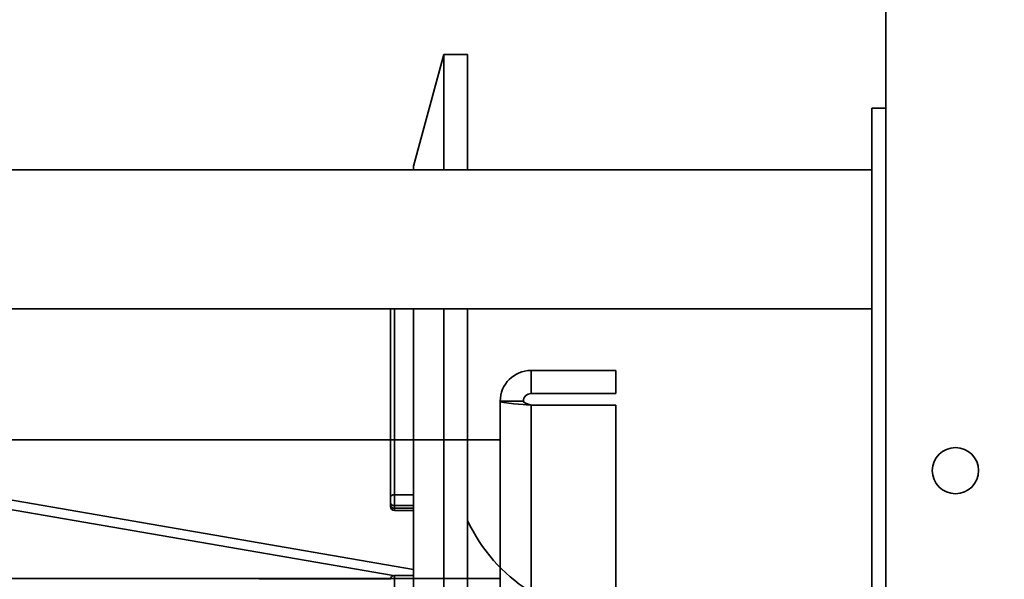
# Model space of a CAD drawing. Header units: millimetres. Extents: x -1465 to 393277, y -3788 to 454312.
# Tile 481 of 656: x 371339 to 371467, y 7768 to 7840. Entities that reach past the tile are written whole.
import ezdxf

# ---------------------------------------------------------------- set-up
doc = ezdxf.new("R2010")
doc.units = ezdxf.units.MM
doc.header["$XCLIPFRAME"] = 2
for name, color, linetype in [('AHU03-3-4284DXF_CONTINUOUS_LINE', 8, 'Continuous'), ('AHU03-3-4295DXF_CONTINUOUS_LINE', 8, 'Continuous'), ('AHU03-3-68634OBJ', 8, 'Continuous'), ('AHU03-3-68635OBJ', 8, 'Continuous'), ('AHU03-3-7365DXF_CONTINUOUS_LINE', 8, 'Continuous'), ('AHU03-3-8111DXF_CONTINUOUS_LINE', 8, 'Continuous'), ('AHU03-3-8112DXF_CONTINUOUS_LINE', 8, 'Continuous')]:
    doc.layers.add(name, color=color, linetype=linetype)
picture_1 = doc.add_image_def('image2.bmp', size_in_pixel=(2333, 386))

msp = doc.modelspace()

# ---------------------------------------------------------------- linework, layer by layer
at = {"layer": 'AHU03-3-4284DXF_CONTINUOUS_LINE', "color": 8, "linetype": 'Continuous', "lineweight": 35, "ltscale": 100}
for p, q in [((371302.14, 7784.28), (371390.42, 7769.01)), ((371302.45, 7783.01), (371387.76, 7768.23)), ((371303.9, 7767.97), (371387.42, 7767.76))]:
    msp.add_line(p, q, dxfattribs=at)
msp.add_arc((371395.42, 7801.68), 2, 354.8734, 5.1266, dxfattribs=at)
at = {"layer": 'AHU03-3-4295DXF_CONTINUOUS_LINE', "color": 8, "linetype": 'Continuous', "lineweight": 35, "ltscale": 100}
for p, q in [((371390.42, 7821.35), (371394.31, 7835.85)), ((371394.31, 7820.85), (371394.31, 7835.85)), ((371394.31, 7835.85), (371397.42, 7835.85)), ((371397.42, 7820.85), (371397.42, 7835.85)), ((371390.42, 7820.85), (371390.42, 7821.35)), ((371387.42, 7802.85), (371387.42, 7777.2)), ((371387.92, 7802.85), (371387.92, 7776.7)), ((371390.42, 7510.85), (371390.42, 7802.85)), ((371394.31, 7510.85), (371394.31, 7802.85)), ((371397.42, 7510.85), (371397.42, 7802.85)), ((371390.42, 7778.73), (371387.92, 7778.73)), ((371390.42, 7777.32), (371387.92, 7777.32)), ((371390.42, 7776.97), (371387.92, 7776.97)), ((371390.42, 7776.7), (371387.92, 7776.7)), ((371387.92, 7768.26), (371387.92, 7697.08)), ((371390.42, 7768.26), (371387.92, 7768.26))]:
    msp.add_line(p, q, dxfattribs=at)
at = {"layer": 'AHU03-3-4295DXF_CONTINUOUS_LINE', "color": 8, "linetype": 'Continuous', "lineweight": 35, "ltscale": 100, "flags": 128}
for points in [[(371387.42, 7778.39), (371387.46, 7778.52), (371387.57, 7778.63), (371387.73, 7778.71), (371387.92, 7778.73)], [(371387.42, 7777.68), (371387.46, 7777.54), (371387.57, 7777.42), (371387.73, 7777.34), (371387.92, 7777.32)], [(371387.43, 7777.28), (371387.49, 7777.16), (371387.6, 7777.06), (371387.75, 7776.99), (371387.92, 7776.97)]]:
    msp.add_lwpolyline(points, dxfattribs=at)
at = {"layer": 'AHU03-3-4295DXF_CONTINUOUS_LINE', "color": 8, "linetype": 'Continuous', "lineweight": 35, "ltscale": 100}
for centre, radius, start, end in [((371387.69, 7777.33), 0.267, 180.0531, 192.3319), ((371387.92, 7777.2), 0.5, 180, 270), ((371416.94, 7784.41), 21.51, 204.8339, 270), ((371387.92, 7767.76), 0.5, 90, 180)]:
    msp.add_arc(centre, radius, start, end, dxfattribs=at)
at = {"layer": 'AHU03-3-68634OBJ', "color": 8, "linetype": 'Continuous', "lineweight": 35, "ltscale": 100}
for p, q in [((371405.64, 7794.85), (371405.64, 7791.85)), ((371405.64, 7794.85), (371416.64, 7794.85)), ((371416.64, 7794.85), (371416.64, 7791.85)), ((371401.64, 7790.85), (371401.64, 7522.85)), ((371401.64, 7790.85), (371404.64, 7790.85)), ((371405.64, 7791.85), (371416.64, 7791.85)), ((371404.6, 7790.43), (371405.01, 7790.4)), ((371405.01, 7790.4), (371405.64, 7790.35)), ((371405.64, 7790.35), (371405.64, 7523.35)), ((371405.64, 7790.35), (371416.64, 7790.35)), ((371416.64, 7790.35), (371416.64, 7523.35))]:
    msp.add_line(p, q, dxfattribs=at)
at = {"layer": 'AHU03-3-68634OBJ', "color": 8, "linetype": 'Continuous', "lineweight": 35, "ltscale": 100, "flags": 128}
for points in [[(371401.64, 7790.85), (371401.69, 7790.79), (371401.85, 7790.74), (371402.11, 7790.69), (371402.46, 7790.64), (371403.41, 7790.53), (371404.6, 7790.43)], [(371404.64, 7790.85), (371404.71, 7790.72), (371404.93, 7790.6), (371405.64, 7790.35)]]:
    msp.add_lwpolyline(points, dxfattribs=at)
at = {"layer": 'AHU03-3-68634OBJ', "color": 8, "linetype": 'Continuous', "lineweight": 35, "ltscale": 100}
for radius in [4, 1]:
    msp.add_arc((371405.64, 7790.85), radius, 90, 180, dxfattribs=at)
at = {"layer": 'AHU03-3-68635OBJ', "color": 8, "linetype": 'Continuous', "lineweight": 35, "ltscale": 100}
for p, q in [((371172.17, 7785.85), (371401.64, 7785.85)), ((371172.17, 7767.85), (371401.64, 7767.85))]:
    msp.add_line(p, q, dxfattribs=at)
at = {"layer": 'AHU03-3-7365DXF_CONTINUOUS_LINE', "color": 8, "linetype": 'Continuous', "lineweight": 35, "ltscale": 100}
for p, q in [((371449.82, 7820.85), (371169.12, 7820.85)), ((371449.82, 7802.85), (371169.12, 7802.85))]:
    msp.add_line(p, q, dxfattribs=at)
at = {"layer": 'AHU03-3-8111DXF_CONTINUOUS_LINE', "color": 8, "linetype": 'Continuous', "lineweight": 35, "ltscale": 100}
for p, q in [((371449.82, 7484.85), (371449.82, 7828.85)), ((371451.64, 7828.85), (371449.82, 7828.85)), ((371451.64, 7828.85), (371449.84, 7828.85))]:
    msp.add_line(p, q, dxfattribs=at)
at = {"layer": 'AHU03-3-8112DXF_CONTINUOUS_LINE', "color": 8, "linetype": 'Continuous', "lineweight": 35, "ltscale": 100}
msp.add_line((371451.64, 7222.35), (371451.64, 8091.35), dxfattribs=at)
msp.add_circle((371460.64, 7781.85), 3, dxfattribs=at)

# ---------------------------------------------------------------- pictures from other files: only their frames are drawn
at = {"color": 8, "lineweight": 13}
image = msp.add_image(picture_1, insert=(370143.58, 7164.06), size_in_units=(5943.45, 983.7), dxfattribs=at)
image.set_boundary_path([(-0.5, -0.5), (2332.5, 385.5)])

doc.saveas('drawing.dxf')
